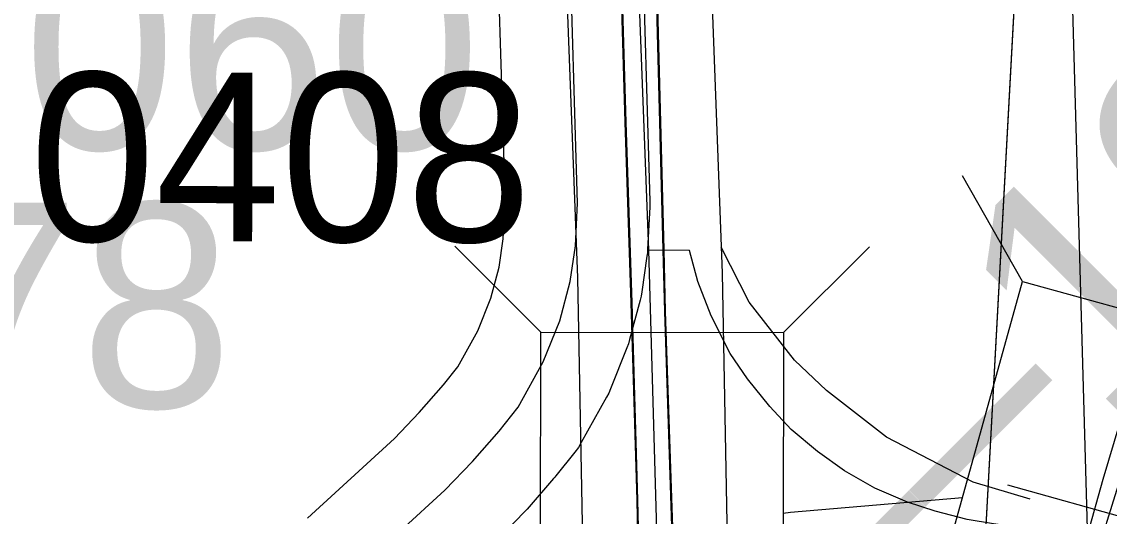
# Model space of a CAD drawing. Extents: x -132.8 to -73.3, y -60 to -26.
# Drawn here: x -124.7913 to -124.3402, y -33.1216 to -32.9164 of the extents above; entities that cross this region are included whole.
import ezdxf

# ---------------------------------------------------------------- set-up
doc = ezdxf.new("R2010")
doc.units = 0
for name, color, linetype in [('tdCoDivCarto', 7, 'Continuous'), ('tdCoInt', 7, 'Continuous'), ('tdCoIntCL', 7, 'Continuous'), ('tdCoIntRamp', 7, 'Continuous'), ('tdCoIntRte', 7, 'Continuous'), ('tdCoPrimary', 7, 'Continuous'), ('tdCoRRCL', 7, 'Continuous'), ('tdCoSecRdNmbr', 7, 'Continuous'), ('tdCoSecRteBand', 7, 'Continuous'), ('tdCoSecRteCL', 7, 'Continuous'), ('tdCoSectLine', 7, 'Continuous'), ('tdCoSectLinePart', 7, 'Continuous'), ('tdCoStrucNonDivPri', 7, 'Continuous'), ('tdCoStrucPriMaintName', 7, 'Continuous'), ('tdCoStrucSecCoName', 7, 'Continuous'), ('tdCoStrucSecFHWANum', 7, 'Continuous'), ('tdCoSurfGravel', 7, 'Continuous'), ('tdStHwyIntRefPost1', 7, 'Continuous')]:
    doc.layers.add(name, color=color, linetype=linetype)

msp = doc.modelspace()

# ---------------------------------------------------------------- linework, layer by layer
at = {"layer": 'tdCoDivCarto'}
for p, q in [((-124.52489, -33.01103), (-124.52843, -32.87348)), ((-124.54274, -32.89176), (-124.54076, -32.9581)), ((-124.54076, -32.9581), (-124.5383, -33.03307)), ((-124.52423, -33.03673), (-124.52489, -33.01103)), ((-124.5383, -33.03307), (-124.53583, -33.11494)), ((-124.52084, -33.13846), (-124.52423, -33.03673)), ((-124.53583, -33.11494), (-124.53521, -33.14367))]:
    msp.add_line(p, q, dxfattribs=at)
for points in [[(-124.52489, -33.01103), (-124.52843, -32.87348), (-124.52868, -32.86403), (-124.5305, -32.79512), (-124.53065, -32.78963), (-124.53071, -32.78785), (-124.53409, -32.69721)], [(-124.52489, -33.01103), (-124.52843, -32.87348), (-124.52868, -32.86403), (-124.5305, -32.79512), (-124.53065, -32.78963), (-124.53071, -32.78785), (-124.53409, -32.69721)], [(-124.52489, -33.01103), (-124.52843, -32.87348), (-124.52868, -32.86403), (-124.5305, -32.79512), (-124.53065, -32.78963), (-124.53071, -32.78785), (-124.53409, -32.69721)], [(-124.54595, -32.7952), (-124.54496, -32.82099), (-124.54274, -32.89176), (-124.54076, -32.9581), (-124.5383, -33.03307), (-124.53583, -33.11494), (-124.53521, -33.14367), (-124.53491, -33.15777), (-124.53488, -33.15921)], [(-124.54595, -32.7952), (-124.54496, -32.82099), (-124.54274, -32.89176), (-124.54076, -32.9581), (-124.5383, -33.03307), (-124.53583, -33.11494), (-124.53521, -33.14367), (-124.53491, -33.15777), (-124.53488, -33.15921)], [(-124.54595, -32.7952), (-124.54496, -32.82099), (-124.54274, -32.89176), (-124.54076, -32.9581), (-124.5383, -33.03307), (-124.53583, -33.11494), (-124.53521, -33.14367), (-124.53491, -33.15777), (-124.53488, -33.15921)], [(-124.52077, -33.14057), (-124.52084, -33.13846), (-124.52423, -33.03673), (-124.52489, -33.01103)], [(-124.52077, -33.14057), (-124.52084, -33.13846), (-124.52423, -33.03673), (-124.52489, -33.01103)], [(-124.52077, -33.14057), (-124.52084, -33.13846), (-124.52423, -33.03673), (-124.52489, -33.01103)]]:
    msp.add_lwpolyline(points, dxfattribs=at)
at = {"layer": 'tdCoInt'}
for points in [[(-124.56738, -32.84688), (-124.56076, -33.02269), (-124.55808, -33.16149), (-124.55589, -33.19895), (-124.55483, -33.29425), (-124.55447, -33.31954), (-124.5446, -33.59337), (-124.52496, -34.32023), (-124.51893, -34.44452), (-124.51833, -34.49998), (-124.52248, -34.69307), (-124.53989, -35.32536), (-124.59496, -37.32244), (-124.60529, -37.68975), (-124.6182, -37.79526), (-124.6605, -38.09812), (-124.67086, -38.18677), (-124.67738, -38.2615)], [(-124.5073, -32.84835), (-124.50079, -33.02073), (-124.49808, -33.15978), (-124.49591, -33.19686), (-124.49483, -33.29347), (-124.49448, -33.31795), (-124.48462, -33.59158), (-124.46499, -34.31825), (-124.45894, -34.44275), (-124.45833, -34.5003), (-124.4625, -34.69462), (-124.47991, -35.32691), (-124.53502, -37.32542), (-124.5454, -37.69462), (-124.5587, -37.80298), (-124.60099, -38.10575), (-124.61727, -38.2607)], [(-124.4754, -33.12031), (-124.4724, -33.11993), (-124.40113, -33.11385)]]:
    msp.add_lwpolyline(points, dxfattribs=at)
at = {"layer": 'tdCoIntCL'}
for points in [[(-124.53117, -33.01118), (-124.53698, -32.85851), (-124.5391, -32.79492), (-124.54095, -32.69746)], [(-124.52805, -33.15906), (-124.52803, -33.12255), (-124.53117, -33.01118)], [(-124.3834, -33.14022), (-124.38414, -33.12528), (-124.38821, -33.12471), (-124.39908, -33.12293), (-124.41245, -33.11955), (-124.42385, -33.1158), (-124.4374, -33.10992), (-124.45005, -33.1028), (-124.46128, -33.09478), (-124.47215, -33.08569), (-124.48106, -33.07606), (-124.49032, -33.06466), (-124.49745, -33.05414), (-124.50529, -33.03846), (-124.51082, -33.0242), (-124.51438, -33.01137), (-124.53117, -33.01118)]]:
    msp.add_lwpolyline(points, dxfattribs=at)
at = {"layer": 'tdCoIntRamp'}
msp.add_lwpolyline([(-124.37295, -33.11452), (-124.3966, -33.10742), (-124.43253, -33.08886), (-124.4575, -33.06944), (-124.47076, -33.0568), (-124.48956, -33.03276), (-124.50119, -33.00995)], dxfattribs=at)
at = {"layer": 'tdCoIntRte'}
for points in [[(-124.52074, -33.15257), (-124.52114, -33.14057), (-124.52121, -33.13846), (-124.52461, -33.03673), (-124.52527, -33.01103), (-124.52881, -32.87348), (-124.52906, -32.86403), (-124.53088, -32.79512), (-124.53102, -32.78963), (-124.53109, -32.78785), (-124.53446, -32.69721), (-124.53472, -32.69025), (-124.53768, -32.58495), (-124.54212, -32.50579), (-124.54743, -32.4692), (-124.55409, -32.43986), (-124.55435, -32.43879), (-124.56321, -32.40212), (-124.57774, -32.36605), (-124.57801, -32.36538), (-124.5965, -32.32864), (-124.59703, -32.32763), (-124.60933, -32.30397), (-124.61203, -32.29957)], [(-124.54657, -32.78912), (-124.54635, -32.79475), (-124.54633, -32.7952), (-124.54533, -32.82099), (-124.54311, -32.89176), (-124.54114, -32.9581), (-124.53868, -33.03307), (-124.53621, -33.11494), (-124.53559, -33.14367), (-124.53529, -33.15777)], [(-124.54657, -32.78912), (-124.54635, -32.79475), (-124.54633, -32.7952), (-124.54533, -32.82099), (-124.54311, -32.89176), (-124.54114, -32.9581), (-124.53868, -33.03307), (-124.53621, -33.11494), (-124.53559, -33.14367), (-124.53529, -33.15777)], [(-124.52074, -33.15257), (-124.52114, -33.14057), (-124.52121, -33.13846), (-124.52461, -33.03673), (-124.52527, -33.01103), (-124.52881, -32.87348)]]:
    msp.add_lwpolyline(points, dxfattribs=at)
at = {"layer": 'tdCoPrimary'}
for points in [[(-124.52489, -33.01103), (-124.52843, -32.87348), (-124.52868, -32.86403), (-124.5305, -32.79512), (-124.53065, -32.78963), (-124.53071, -32.78785), (-124.53409, -32.69721)], [(-124.52489, -33.01103), (-124.52843, -32.87348), (-124.52868, -32.86403), (-124.5305, -32.79512), (-124.53065, -32.78963), (-124.53071, -32.78785), (-124.53409, -32.69721)], [(-124.54595, -32.7952), (-124.54496, -32.82099), (-124.54274, -32.89176), (-124.54076, -32.9581), (-124.5383, -33.03307), (-124.53583, -33.11494), (-124.53521, -33.14367), (-124.53491, -33.15777), (-124.53488, -33.15921)], [(-124.54595, -32.7952), (-124.54496, -32.82099), (-124.54274, -32.89176), (-124.54076, -32.9581), (-124.5383, -33.03307), (-124.53583, -33.11494), (-124.53521, -33.14367), (-124.53491, -33.15777), (-124.53488, -33.15921)], [(-124.52036, -33.15257), (-124.52077, -33.14057), (-124.52084, -33.13846), (-124.52423, -33.03673), (-124.52489, -33.01103), (-124.52843, -32.87348)], [(-124.54274, -32.89176), (-124.54076, -32.9581), (-124.5383, -33.03307), (-124.53583, -33.11494), (-124.53521, -33.14367), (-124.53491, -33.15777)], [(-124.52077, -33.14057), (-124.52084, -33.13846), (-124.52423, -33.03673), (-124.52489, -33.01103)], [(-124.52077, -33.14057), (-124.52084, -33.13846), (-124.52423, -33.03673), (-124.52489, -33.01103)]]:
    msp.add_lwpolyline(points, dxfattribs=at)
at = {"layer": 'tdCoRRCL'}
msp.add_line((-124.38245, -33.10864), (-124.31019, -33.12874), dxfattribs=at)
for points in [[(-123.77831, -31.52649), (-123.92155, -31.98991), (-123.9791, -32.19674), (-124.01517, -32.30786), (-124.09605, -32.50145), (-124.14445, -32.60118), (-124.20868, -32.76207), (-124.22398, -32.82933), (-124.31809, -33.04927), (-124.35255, -33.16036), (-124.38559, -33.33773), (-124.39444, -33.43529), (-124.40885, -33.8056), (-124.45538, -36.19254), (-124.50704, -37.5667), (-124.51987, -38.11847), (-124.52945, -38.48576), (-124.54362, -38.9681), (-124.56441, -39.58277), (-124.59502, -40.99697)], [(-124.33345, -33.07489), (-124.34289, -33.10634), (-124.36229, -33.17607), (-124.36831, -33.20176), (-124.37487, -33.23217), (-124.37959, -33.25707), (-124.38457, -33.28617), (-124.38929, -33.31789), (-124.39427, -33.36141), (-124.39925, -33.41934), (-124.40266, -33.46731), (-124.40397, -33.53756), (-124.40606, -33.60729), (-124.40842, -33.68096), (-124.41104, -33.79315), (-124.41367, -33.87153), (-124.4155, -33.95699), (-124.4176, -34.02331), (-124.41943, -34.0975), (-124.42074, -34.15097), (-124.42258, -34.20629), (-124.42468, -34.27785)], [(-124.33345, -33.07489), (-124.34289, -33.10634), (-124.36229, -33.17607), (-124.36831, -33.20176), (-124.37487, -33.23217), (-124.37959, -33.25707), (-124.38457, -33.28617), (-124.38929, -33.31789), (-124.39427, -33.36141), (-124.39925, -33.41934), (-124.40266, -33.46731), (-124.40397, -33.53756), (-124.40606, -33.60729), (-124.40842, -33.68096), (-124.41104, -33.79315), (-124.41367, -33.87153), (-124.4155, -33.95699), (-124.4176, -34.02331), (-124.41943, -34.0975), (-124.42074, -34.15097), (-124.42258, -34.20629), (-124.42468, -34.27785)]]:
    msp.add_lwpolyline(points, dxfattribs=at)
at = {"layer": 'tdCoSecRteBand'}
for points in [[(-124.67281, -33.12237), (-124.63675, -33.08931), (-124.6264, -33.07862), (-124.61636, -33.06712), (-124.61047, -33.05967), (-124.6021, -33.04468), (-124.59668, -33.03111), (-124.59325, -33.01825), (-124.59156, -33.00658), (-124.5908, -32.9914), (-124.59154, -32.96471), (-124.59342, -32.90323)], [(-124.53346, -32.90108), (-124.53156, -32.96292), (-124.53156, -32.96297), (-124.53156, -32.96301), (-124.53079, -32.99091), (-124.53076, -32.99207), (-124.53082, -32.99323), (-124.53171, -33.01098), (-124.53178, -33.01238), (-124.53198, -33.01377), (-124.53412, -33.02857), (-124.53437, -33.03031), (-124.53482, -33.03201), (-124.53917, -33.0483), (-124.53963, -33.05003), (-124.54029, -33.0517), (-124.5471, -33.06874), (-124.54782, -33.07054), (-124.54877, -33.07224), (-124.55926, -33.09103), (-124.56043, -33.09312), (-124.56192, -33.09501), (-124.56976, -33.10491), (-124.5702, -33.10548), (-124.57068, -33.10602), (-124.5817, -33.11865), (-124.58221, -33.11924), (-124.58275, -33.1198), (-124.59427, -33.13169)]]:
    msp.add_lwpolyline(points, dxfattribs=at)
at = {"layer": 'tdCoSecRteCL'}
msp.add_lwpolyline([(-124.6526, -33.14454), (-124.61582, -33.11082), (-124.6043, -33.09893), (-124.59328, -33.0863), (-124.58545, -33.0764), (-124.57496, -33.05761), (-124.56815, -33.04057), (-124.56381, -33.02428), (-124.56167, -33.00948), (-124.56078, -32.99173), (-124.56155, -32.96384), (-124.56344, -32.902)], dxfattribs=at)
at = {"layer": 'tdCoSectLine'}
msp.add_lwpolyline([(-124.40097, -33.30385), (-124.34587, -32.29033)], dxfattribs=at)
at = {"layer": 'tdCoSectLinePart'}
msp.add_lwpolyline([(-124.40097, -33.30385), (-124.37532, -32.83206)], dxfattribs=at)
at = {"layer": 'tdCoStrucNonDivPri'}
for p, q in [((-124.37623, -33.02417), (-124.40105, -32.98031)), ((-124.57603, -33.04531), (-124.61163, -33.00961)), ((-124.47529, -33.04544), (-124.43959, -33.00984)), ((-124.43553, -33.2378), (-124.37623, -33.02417)), ((-124.37623, -33.02417), (-124.37623, -33.02417)), ((-124.37623, -33.02417), (-124.27916, -33.05112)), ((-124.57634, -33.26701), (-124.57603, -33.04531)), ((-124.57603, -33.04531), (-124.47529, -33.04544)), ((-124.47529, -33.04544), (-124.4756, -33.26715))]:
    msp.add_line(p, q, dxfattribs=at)
at = {"layer": 'tdCoStrucPriMaintName'}
msp.add_line((-124.37537, -32.18979), (-124.34645, -33.23325), dxfattribs=at)
msp.add_line((-124.37537, -32.18979), (-124.34645, -33.23325), dxfattribs=at)
msp.add_line((-124.37537, -32.18979), (-124.34645, -33.23325), dxfattribs=at)
at = {"layer": 'tdCoSurfGravel'}
msp.add_lwpolyline([(-124.74562, -33.29306), (-124.74522, -33.28676), (-124.74164, -33.26628), (-124.73728, -33.25098), (-124.73096, -33.23542), (-124.72389, -33.22158), (-124.71632, -33.20946), (-124.70653, -33.19659), (-124.69061, -33.17901), (-124.6526, -33.14454), (-124.61582, -33.11082), (-124.6043, -33.09893), (-124.59328, -33.0863), (-124.58545, -33.0764), (-124.57496, -33.05761), (-124.56815, -33.04057), (-124.56381, -33.02428), (-124.56167, -33.00948), (-124.56078, -32.99173), (-124.56155, -32.96384), (-124.56344, -32.902)], dxfattribs=at)

# ---------------------------------------------------------------- texts
at = {"layer": 'tdCoSecRdNmbr'}
msp.add_text('0408', height=0.07, rotation=359.9065, dxfattribs=at).set_placement((-124.78807, -33.00744))
at = {"layer": 'tdCoStrucSecCoName'}
msp.add_text('78', height=0.085, dxfattribs=at).set_placement((-124.83025, -33.07656))
at = {"layer": 'tdCoStrucSecFHWANum'}
msp.add_text('45060', height=0.085, dxfattribs=at).set_placement((-124.91705, -32.96942))
at = {"layer": 'tdStHwyIntRefPost1'}
msp.add_text('‒‒13', height=0.1, rotation=45, dxfattribs=at).set_placement((-124.44634, -33.19291))

doc.saveas('drawing.dxf')
